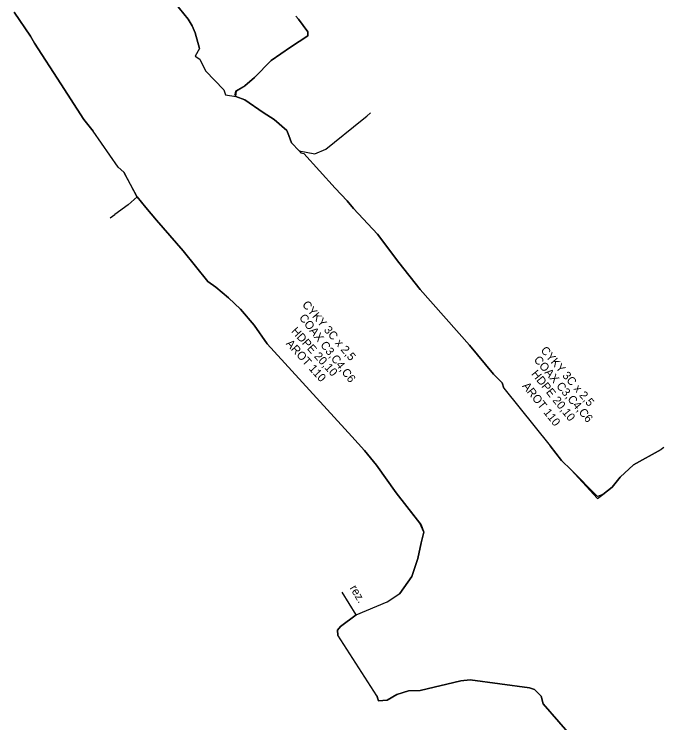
# Model space of a CAD drawing. Extents: x -651943 to -618711, y -1138561 to -1100552.
# Drawn here: x -649637.5 to -649578.6, y -1111471.7 to -1111407.6 of the extents above; entities that cross this region are included whole.
import ezdxf

# ---------------------------------------------------------------- set-up
doc = ezdxf.new("R2010")
doc.units = 0
for name, color, linetype in [('KT optika', 7, 'Continuous'), ('KT trasa', 7, 'Continuous'), ('KT zařízení', 7, 'Continuous')]:
    doc.layers.add(name, color=color, linetype=linetype)

msp = doc.modelspace()

# ---------------------------------------------------------------- linework, layer by layer
at = {"layer": 'KT optika'}
for p, q in [((-649623.26, -1111406.09), (-649621.69, -1111408.06)), ((-649635.98, -1111409.61), (-649637.45, -1111407.44)), ((-649621.69, -1111408.06), (-649621.35, -1111408.67)), ((-649611.946, -1111407.779), (-649611.7, -1111408.06)), ((-649611.7, -1111408.06), (-649610.86, -1111409.2)), ((-649621.35, -1111408.67), (-649621.06, -1111409.3)), ((-649621.06, -1111409.3), (-649620.67, -1111410.72)), ((-649610.86, -1111409.2), (-649610.88, -1111409.56)), ((-649635.6, -1111410.24), (-649635.98, -1111409.61)), ((-649610.88, -1111409.56), (-649612.43, -1111410.58)), ((-649633.24, -1111413.92), (-649635.6, -1111410.24)), ((-649620.67, -1111410.72), (-649621.06, -1111411.41)), ((-649612.43, -1111410.58), (-649614.18, -1111411.8)), ((-649621.06, -1111411.41), (-649620.64, -1111411.69)), ((-649620.64, -1111411.69), (-649620.14, -1111412.72)), ((-649614.18, -1111411.8), (-649615.7, -1111413.33)), ((-649620.14, -1111412.72), (-649618.47, -1111414.46)), ((-649615.7, -1111413.33), (-649616.57, -1111414.1)), ((-649631.13, -1111417.12), (-649633.24, -1111413.92)), ((-649618.47, -1111414.46), (-649618.31, -1111414.9)), ((-649617.41, -1111414.56), (-649617.48, -1111414.88)), ((-649617.41, -1111414.56), (-649617.48, -1111414.88)), ((-649616.57, -1111414.1), (-649617.41, -1111414.56)), ((-649618.31, -1111414.9), (-649617.39, -1111415.04)), ((-649617.39, -1111415.04), (-649617.48, -1111414.88)), ((-649617.39, -1111415.04), (-649616.56, -1111415.37)), ((-649616.56, -1111415.37), (-649614.9, -1111416.49)), ((-649614.9, -1111416.49), (-649613.91, -1111417.13)), ((-649605.196, -1111416.542), (-649605.52, -1111416.83)), ((-649630.31, -1111418.2), (-649631.13, -1111417.12)), ((-649613.91, -1111417.13), (-649612.76, -1111418.14)), ((-649609.25, -1111419.82), (-649605.95, -1111417.18)), ((-649605.95, -1111417.18), (-649605.52, -1111416.83)), ((-649628.05, -1111421.46), (-649630.31, -1111418.2)), ((-649612.76, -1111418.14), (-649612.58, -1111418.57)), ((-649612.58, -1111418.57), (-649612.34, -1111419.24)), ((-649612.34, -1111419.24), (-649611.65, -1111419.97)), ((-649611.65, -1111419.97), (-649610.23, -1111420.23)), ((-649611.65, -1111419.97), (-649611.5, -1111420.16)), ((-649611.5, -1111420.16), (-649611.23, -1111420.21)), ((-649611.23, -1111420.21), (-649608.41, -1111423.33)), ((-649610.23, -1111420.23), (-649609.25, -1111419.82)), ((-649627.51, -1111421.9), (-649628.05, -1111421.46)), ((-649626.32, -1111424.12), (-649627.51, -1111421.9)), ((-649608.41, -1111423.33), (-649607.32, -1111424.49)), ((-649626.32, -1111424.12), (-649627.13, -1111424.86)), ((-649625.54, -1111425.08), (-649626.32, -1111424.12)), ((-649627.13, -1111424.86), (-649628.33, -1111425.74)), ((-649607.32, -1111424.49), (-649606.73, -1111425.18)), ((-649624.56, -1111426.25), (-649625.54, -1111425.08)), ((-649606.73, -1111425.18), (-649604.57, -1111427.52)), ((-649628.766, -1111426.022), (-649628.33, -1111425.74)), ((-649622.16, -1111429.01), (-649624.56, -1111426.25)), ((-649604.57, -1111427.52), (-649602.62, -1111430.06)), ((-649619.92, -1111431.78), (-649622.16, -1111429.01)), ((-649602.62, -1111430.06), (-649600.69, -1111432.5)), ((-649619.19, -1111432.3), (-649619.92, -1111431.78)), ((-649618.06, -1111433.27), (-649619.19, -1111432.3)), ((-649600.69, -1111432.5), (-649596.24, -1111437.55)), ((-649616.96, -1111434.28), (-649618.06, -1111433.27)), ((-649615.74, -1111435.74), (-649616.96, -1111434.28)), ((-649614.54, -1111437.43), (-649615.74, -1111435.74)), ((-649606.88, -1111445.81), (-649614.54, -1111437.43)), ((-649596.24, -1111437.55), (-649594.06, -1111440.18)), ((-649594.06, -1111440.18), (-649593.29, -1111440.95)), ((-649593.29, -1111440.95), (-649593.13, -1111441.43)), ((-649593.13, -1111441.43), (-649588.94, -1111446.64)), ((-649605.75, -1111447.08), (-649606.88, -1111445.81)), ((-649588.94, -1111446.64), (-649587.92, -1111447.98)), ((-649604.67, -1111448.39), (-649605.75, -1111447.08)), ((-649581.38, -1111448.38), (-649578.88, -1111446.99)), ((-649578.649, -1111446.79), (-649578.88, -1111446.99)), ((-649602.87, -1111450.91), (-649604.67, -1111448.39)), ((-649587.92, -1111447.98), (-649587.05, -1111448.83)), ((-649582.6, -1111449.49), (-649581.38, -1111448.38)), ((-649587.05, -1111448.83), (-649584.64, -1111451.4)), ((-649583.34, -1111450.39), (-649582.6, -1111449.49)), ((-649584.18, -1111451.06), (-649583.34, -1111450.39)), ((-649600.72, -1111453.65), (-649602.87, -1111450.91)), ((-649584.64, -1111451.4), (-649584.18, -1111451.06)), ((-649600.37, -1111454.47), (-649600.72, -1111453.65)), ((-649600.62, -1111455.42), (-649600.37, -1111454.47)), ((-649600.92, -1111456.83), (-649600.62, -1111455.42)), ((-649601.45, -1111458.47), (-649600.92, -1111456.83)), ((-649602.53, -1111460), (-649601.45, -1111458.47)), ((-649606.51, -1111461.93), (-649607.75, -1111459.87)), ((-649603.69, -1111460.76), (-649602.53, -1111460)), ((-649606.51, -1111461.93), (-649603.69, -1111460.76)), ((-649607.9, -1111462.99), (-649606.51, -1111461.93)), ((-649608.18, -1111463.32), (-649607.9, -1111462.99)), ((-649608.16, -1111463.77), (-649608.18, -1111463.32)), ((-649604.64, -1111469.27), (-649608.16, -1111463.77)), ((-649596.17, -1111467.81), (-649597.02, -1111467.91)), ((-649590.81, -1111468.52), (-649596.17, -1111467.81)), ((-649597.02, -1111467.91), (-649600.7, -1111468.77)), ((-649601.76, -1111468.8), (-649602.83, -1111469.15)), ((-649600.7, -1111468.77), (-649601.76, -1111468.8)), ((-649590.37, -1111468.67), (-649590.81, -1111468.52)), ((-649589.75, -1111469.29), (-649590.37, -1111468.67)), ((-649604.47, -1111469.7), (-649604.64, -1111469.27)), ((-649603.7, -1111469.66), (-649604.47, -1111469.7)), ((-649602.83, -1111469.15), (-649603.7, -1111469.66)), ((-649589.58, -1111469.98), (-649589.75, -1111469.29)), ((-649586.3, -1111473.73), (-649589.58, -1111469.98))]:
    msp.add_line(p, q, dxfattribs=at)
at = {"layer": 'KT trasa'}
for p, q in [((-649623.26, -1111406.09), (-649621.69, -1111408.06)), ((-649635.98, -1111409.61), (-649637.45, -1111407.44)), ((-649621.69, -1111408.06), (-649621.35, -1111408.67)), ((-649611.946, -1111407.779), (-649611.7, -1111408.06)), ((-649611.7, -1111408.06), (-649610.86, -1111409.2)), ((-649621.35, -1111408.67), (-649621.06, -1111409.3)), ((-649621.06, -1111409.3), (-649620.67, -1111410.72)), ((-649610.86, -1111409.2), (-649610.88, -1111409.56)), ((-649635.6, -1111410.24), (-649635.98, -1111409.61)), ((-649610.88, -1111409.56), (-649612.43, -1111410.58)), ((-649633.24, -1111413.92), (-649635.6, -1111410.24)), ((-649620.67, -1111410.72), (-649621.06, -1111411.41)), ((-649612.43, -1111410.58), (-649614.18, -1111411.8)), ((-649621.06, -1111411.41), (-649620.64, -1111411.69)), ((-649620.64, -1111411.69), (-649620.14, -1111412.72)), ((-649614.18, -1111411.8), (-649615.7, -1111413.33)), ((-649620.14, -1111412.72), (-649618.47, -1111414.46)), ((-649615.7, -1111413.33), (-649616.57, -1111414.1)), ((-649631.13, -1111417.12), (-649633.24, -1111413.92)), ((-649618.47, -1111414.46), (-649618.31, -1111414.9)), ((-649617.41, -1111414.56), (-649617.48, -1111414.88)), ((-649617.41, -1111414.56), (-649617.48, -1111414.88)), ((-649616.57, -1111414.1), (-649617.41, -1111414.56)), ((-649618.31, -1111414.9), (-649617.39, -1111415.04)), ((-649617.39, -1111415.04), (-649617.48, -1111414.88)), ((-649617.39, -1111415.04), (-649616.56, -1111415.37)), ((-649616.56, -1111415.37), (-649614.9, -1111416.49)), ((-649614.9, -1111416.49), (-649613.91, -1111417.13)), ((-649605.196, -1111416.542), (-649605.52, -1111416.83)), ((-649630.31, -1111418.2), (-649631.13, -1111417.12)), ((-649613.91, -1111417.13), (-649612.76, -1111418.14)), ((-649609.25, -1111419.82), (-649605.95, -1111417.18)), ((-649605.95, -1111417.18), (-649605.52, -1111416.83)), ((-649628.05, -1111421.46), (-649630.31, -1111418.2)), ((-649612.76, -1111418.14), (-649612.58, -1111418.57)), ((-649612.58, -1111418.57), (-649612.34, -1111419.24)), ((-649612.34, -1111419.24), (-649611.65, -1111419.97)), ((-649611.65, -1111419.97), (-649610.23, -1111420.23)), ((-649611.65, -1111419.97), (-649611.5, -1111420.16)), ((-649611.5, -1111420.16), (-649611.23, -1111420.21)), ((-649611.23, -1111420.21), (-649608.41, -1111423.33)), ((-649610.23, -1111420.23), (-649609.25, -1111419.82)), ((-649627.51, -1111421.9), (-649628.05, -1111421.46)), ((-649626.32, -1111424.12), (-649627.51, -1111421.9)), ((-649608.41, -1111423.33), (-649607.32, -1111424.49)), ((-649626.32, -1111424.12), (-649627.13, -1111424.86)), ((-649625.54, -1111425.08), (-649626.32, -1111424.12)), ((-649627.13, -1111424.86), (-649628.33, -1111425.74)), ((-649607.32, -1111424.49), (-649606.73, -1111425.18)), ((-649624.56, -1111426.25), (-649625.54, -1111425.08)), ((-649606.73, -1111425.18), (-649604.57, -1111427.52)), ((-649628.766, -1111426.022), (-649628.33, -1111425.74)), ((-649622.16, -1111429.01), (-649624.56, -1111426.25)), ((-649604.57, -1111427.52), (-649602.62, -1111430.06)), ((-649619.92, -1111431.78), (-649622.16, -1111429.01)), ((-649602.62, -1111430.06), (-649600.69, -1111432.5)), ((-649619.19, -1111432.3), (-649619.92, -1111431.78)), ((-649618.06, -1111433.27), (-649619.19, -1111432.3)), ((-649600.69, -1111432.5), (-649596.24, -1111437.55)), ((-649616.96, -1111434.28), (-649618.06, -1111433.27)), ((-649615.74, -1111435.74), (-649616.96, -1111434.28)), ((-649614.54, -1111437.43), (-649615.74, -1111435.74)), ((-649606.88, -1111445.81), (-649614.54, -1111437.43)), ((-649596.24, -1111437.55), (-649594.06, -1111440.18)), ((-649594.06, -1111440.18), (-649593.29, -1111440.95)), ((-649593.29, -1111440.95), (-649593.13, -1111441.43)), ((-649593.13, -1111441.43), (-649588.94, -1111446.64)), ((-649605.75, -1111447.08), (-649606.88, -1111445.81)), ((-649588.94, -1111446.64), (-649587.92, -1111447.98)), ((-649604.67, -1111448.39), (-649605.75, -1111447.08)), ((-649581.38, -1111448.38), (-649578.88, -1111446.99)), ((-649578.649, -1111446.79), (-649578.88, -1111446.99)), ((-649602.87, -1111450.91), (-649604.67, -1111448.39)), ((-649587.92, -1111447.98), (-649587.05, -1111448.83)), ((-649582.6, -1111449.49), (-649581.38, -1111448.38)), ((-649587.05, -1111448.83), (-649584.64, -1111451.4)), ((-649583.34, -1111450.39), (-649582.6, -1111449.49)), ((-649584.18, -1111451.06), (-649583.34, -1111450.39)), ((-649600.72, -1111453.65), (-649602.87, -1111450.91)), ((-649584.64, -1111451.4), (-649584.18, -1111451.06)), ((-649600.37, -1111454.47), (-649600.72, -1111453.65)), ((-649600.62, -1111455.42), (-649600.37, -1111454.47)), ((-649600.92, -1111456.83), (-649600.62, -1111455.42)), ((-649601.45, -1111458.47), (-649600.92, -1111456.83)), ((-649602.53, -1111460), (-649601.45, -1111458.47)), ((-649606.51, -1111461.93), (-649607.75, -1111459.87)), ((-649603.69, -1111460.76), (-649602.53, -1111460)), ((-649606.51, -1111461.93), (-649603.69, -1111460.76)), ((-649607.9, -1111462.99), (-649606.51, -1111461.93)), ((-649608.18, -1111463.32), (-649607.9, -1111462.99)), ((-649608.16, -1111463.77), (-649608.18, -1111463.32)), ((-649604.64, -1111469.27), (-649608.16, -1111463.77)), ((-649596.17, -1111467.81), (-649597.02, -1111467.91)), ((-649590.81, -1111468.52), (-649596.17, -1111467.81)), ((-649597.02, -1111467.91), (-649600.7, -1111468.77)), ((-649601.76, -1111468.8), (-649602.83, -1111469.15)), ((-649600.7, -1111468.77), (-649601.76, -1111468.8)), ((-649590.37, -1111468.67), (-649590.81, -1111468.52)), ((-649589.75, -1111469.29), (-649590.37, -1111468.67)), ((-649604.47, -1111469.7), (-649604.64, -1111469.27)), ((-649603.7, -1111469.66), (-649604.47, -1111469.7)), ((-649602.83, -1111469.15), (-649603.7, -1111469.66)), ((-649589.58, -1111469.98), (-649589.75, -1111469.29)), ((-649586.3, -1111473.73), (-649589.58, -1111469.98))]:
    msp.add_line(p, q, dxfattribs=at)
at = {"layer": 'KT zařízení'}
for p, q in [((-649621.69, -1111408.06), (-649623.26, -1111406.09)), ((-649637.45, -1111407.44), (-649635.98, -1111409.61)), ((-649621.35, -1111408.67), (-649621.69, -1111408.06)), ((-649610.86, -1111409.2), (-649611.7, -1111408.06)), ((-649621.06, -1111409.3), (-649621.35, -1111408.67)), ((-649620.67, -1111410.72), (-649621.06, -1111409.3)), ((-649610.88, -1111409.56), (-649610.86, -1111409.2)), ((-649635.98, -1111409.61), (-649635.6, -1111410.24)), ((-649612.43, -1111410.58), (-649610.88, -1111409.56)), ((-649635.6, -1111410.24), (-649633.24, -1111413.92)), ((-649620.67, -1111410.72), (-649621.06, -1111411.41)), ((-649614.18, -1111411.8), (-649612.43, -1111410.58)), ((-649621.06, -1111411.41), (-649620.64, -1111411.69)), ((-649620.64, -1111411.69), (-649620.14, -1111412.72)), ((-649615.7, -1111413.33), (-649614.18, -1111411.8)), ((-649620.14, -1111412.72), (-649618.47, -1111414.46)), ((-649616.57, -1111414.1), (-649615.7, -1111413.33)), ((-649633.24, -1111413.92), (-649631.13, -1111417.12)), ((-649618.47, -1111414.46), (-649618.31, -1111414.9)), ((-649617.39, -1111415.04), (-649617.315, -1111414.546)), ((-649617.315, -1111414.546), (-649616.57, -1111414.1)), ((-649618.31, -1111414.9), (-649617.39, -1111415.04)), ((-649616.56, -1111415.37), (-649617.39, -1111415.04)), ((-649614.9, -1111416.49), (-649616.56, -1111415.37)), ((-649613.91, -1111417.13), (-649614.9, -1111416.49)), ((-649631.13, -1111417.12), (-649630.31, -1111418.2)), ((-649612.76, -1111418.14), (-649613.91, -1111417.13)), ((-649609.25, -1111419.82), (-649605.95, -1111417.18)), ((-649628.05, -1111421.46), (-649630.31, -1111418.2)), ((-649612.58, -1111418.57), (-649612.76, -1111418.14)), ((-649612.34, -1111419.24), (-649612.58, -1111418.57)), ((-649611.65, -1111419.97), (-649612.34, -1111419.24)), ((-649611.65, -1111419.97), (-649610.23, -1111420.23)), ((-649611.23, -1111420.21), (-649608.41, -1111423.33)), ((-649610.23, -1111420.23), (-649609.25, -1111419.82)), ((-649628.05, -1111421.46), (-649627.51, -1111421.9)), ((-649627.51, -1111421.9), (-649626.347, -1111424.121)), ((-649607.32, -1111424.49), (-649608.41, -1111423.33)), ((-649626.32, -1111424.12), (-649627.13, -1111424.86)), ((-649626.32, -1111424.12), (-649625.54, -1111425.08)), ((-649627.13, -1111424.86), (-649628.33, -1111425.74)), ((-649606.73, -1111425.18), (-649607.32, -1111424.49)), ((-649625.54, -1111425.08), (-649624.56, -1111426.25)), ((-649604.57, -1111427.52), (-649606.73, -1111425.18)), ((-649624.56, -1111426.25), (-649622.16, -1111429.01)), ((-649602.62, -1111430.06), (-649604.57, -1111427.52)), ((-649622.16, -1111429.01), (-649619.92, -1111431.78)), ((-649600.69, -1111432.5), (-649602.62, -1111430.06)), ((-649619.92, -1111431.78), (-649619.19, -1111432.3)), ((-649619.19, -1111432.3), (-649618.06, -1111433.27)), ((-649596.24, -1111437.55), (-649600.69, -1111432.5)), ((-649618.06, -1111433.27), (-649616.96, -1111434.28)), ((-649616.96, -1111434.28), (-649615.74, -1111435.74)), ((-649615.74, -1111435.74), (-649614.54, -1111437.43)), ((-649606.88, -1111445.81), (-649614.54, -1111437.43)), ((-649594.06, -1111440.18), (-649596.24, -1111437.55)), ((-649593.29, -1111440.95), (-649594.06, -1111440.18)), ((-649593.13, -1111441.43), (-649593.29, -1111440.95)), ((-649593.13, -1111441.43), (-649588.94, -1111446.64)), ((-649606.88, -1111445.81), (-649605.75, -1111447.08)), ((-649587.92, -1111447.98), (-649588.94, -1111446.64)), ((-649605.75, -1111447.08), (-649604.67, -1111448.39)), ((-649578.88, -1111446.99), (-649581.38, -1111448.38)), ((-649604.67, -1111448.39), (-649602.87, -1111450.91)), ((-649587.05, -1111448.83), (-649587.92, -1111447.98)), ((-649581.38, -1111448.38), (-649582.6, -1111449.49)), ((-649584.651, -1111451.218), (-649587.05, -1111448.83)), ((-649582.6, -1111449.49), (-649583.34, -1111450.39)), ((-649583.34, -1111450.39), (-649584.18, -1111451.06)), ((-649602.87, -1111450.91), (-649600.607, -1111453.784)), ((-649584.18, -1111451.06), (-649584.651, -1111451.218)), ((-649600.607, -1111453.784), (-649600.37, -1111454.47)), ((-649600.37, -1111454.47), (-649600.62, -1111455.42)), ((-649600.62, -1111455.42), (-649600.92, -1111456.83)), ((-649600.92, -1111456.83), (-649601.45, -1111458.47)), ((-649601.45, -1111458.47), (-649602.53, -1111460)), ((-649603.69, -1111460.76), (-649602.53, -1111460)), ((-649606.51, -1111461.93), (-649603.69, -1111460.76)), ((-649606.51, -1111461.93), (-649607.9, -1111462.99)), ((-649607.9, -1111462.99), (-649608.18, -1111463.32)), ((-649608.18, -1111463.32), (-649608.16, -1111463.77)), ((-649604.64, -1111469.27), (-649608.16, -1111463.77)), ((-649597.02, -1111467.91), (-649596.17, -1111467.81)), ((-649596.17, -1111467.81), (-649590.81, -1111468.52)), ((-649600.7, -1111468.77), (-649597.02, -1111467.91)), ((-649602.83, -1111469.15), (-649601.76, -1111468.8)), ((-649601.76, -1111468.8), (-649600.7, -1111468.77)), ((-649590.81, -1111468.52), (-649590.37, -1111468.67)), ((-649590.37, -1111468.67), (-649589.75, -1111469.29)), ((-649604.635, -1111469.228), (-649604.47, -1111469.7)), ((-649604.47, -1111469.7), (-649603.7, -1111469.66)), ((-649603.7, -1111469.66), (-649602.83, -1111469.15)), ((-649589.75, -1111469.29), (-649589.58, -1111469.98)), ((-649589.58, -1111469.98), (-649586.3, -1111473.73))]:
    msp.add_line(p, q, dxfattribs=at)

# ---------------------------------------------------------------- texts
for s, height, rotation, p in [('CYKY 3C x 2,5', 0.75, 310.70516, (-649611.428, -1111433.912)), ('COAX C3,C4,C6', 0.75, 307.97699, (-649611.699, -1111435.075)), ('HDPE 20,10', 0.75, 312.42984, (-649612.418, -1111436.318)), ('AROT 110', 0.75, 312.42984, (-649612.899, -1111437.439)), ('CYKY 3C x 2,5', 0.75, 310.70516, (-649589.842, -1111438.04)), ('COAX C3,C4,C6', 0.74999, 310.56899, (-649590.462, -1111438.895)), ('HDPE 20,10', 0.75, 308.80703, (-649590.681, -1111440.155)), ('AROT 110', 0.75, 308.80703, (-649591.501, -1111441.255)), ('rez.', 0.75, 301.04549, (-649607.107, -1111459.507))]:
    msp.add_text(s, height=height, rotation=rotation, dxfattribs=at).set_placement(p)

doc.saveas('drawing.dxf')
